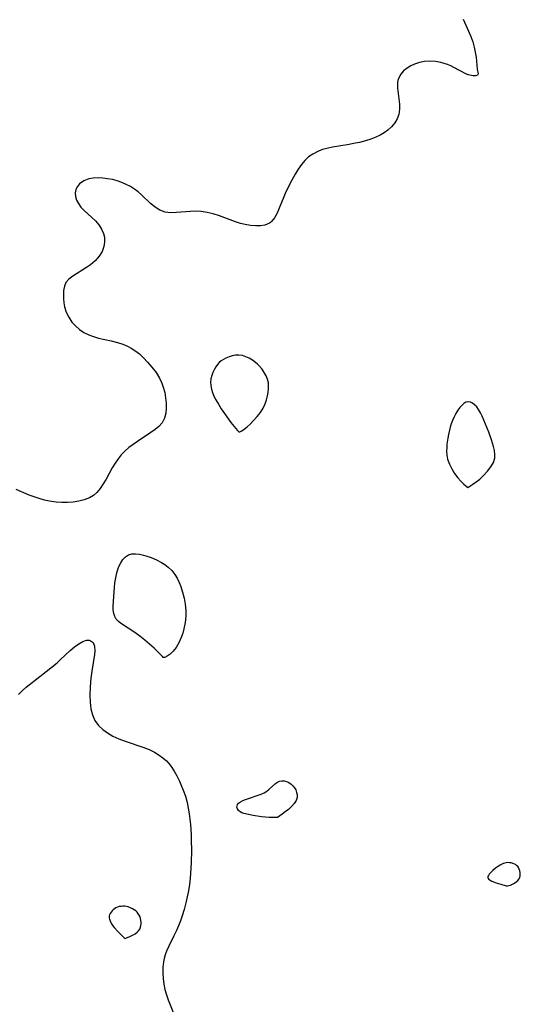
# Model space of a CAD drawing. Header units: metres. Extents: x 1073367 to 1082519, y 1569854 to 1574957.
# Tile 360 of 656: x 1075751 to 1075882, y 1573850 to 1574109. Entities that reach past the tile are written whole.
import ezdxf

# ---------------------------------------------------------------- set-up
doc = ezdxf.new("R2010")
doc.units = ezdxf.units.M
doc.layers.add('CGG_CurvaNivelLidar_v1', color=253, linetype='Continuous', lineweight=30)

msp = doc.modelspace()

# ---------------------------------------------------------------- linework, layer by layer
at = {"layer": 'CGG_CurvaNivelLidar_v1'}
for p, q in [((1075867.2157, 1574109.0983, 66.5), (1075868.6551, 1574105.9681, 66.5)), ((1075868.6551, 1574105.9681, 66.5), (1075869.2361, 1574104.5573, 66.5)), ((1075869.2361, 1574104.5573, 66.5), (1075869.7497, 1574103.1271, 66.5)), ((1075869.7497, 1574103.1271, 66.5), (1075870.1495, 1574101.7749, 66.5)), ((1075870.1495, 1574101.7749, 66.5), (1075870.4459, 1574100.4611, 66.5)), ((1075857.1447, 1574097.9942, 66.5), (1075855.7711, 1574097.7299, 66.5)), ((1075858.5569, 1574098.0901, 66.5), (1075857.1447, 1574097.9942, 66.5)), ((1075859.9858, 1574098.0052, 66.5), (1075858.5569, 1574098.0901, 66.5)), ((1075861.3987, 1574097.7569, 66.5), (1075859.9858, 1574098.0052, 66.5)), ((1075870.4459, 1574100.4611, 66.5), (1075870.639, 1574099.1765, 66.5)), ((1075870.639, 1574099.1765, 66.5), (1075870.9519, 1574096.0101, 66.5)), ((1075851.626, 1574095.5572, 66.5), (1075850.8997, 1574094.7193, 66.5)), ((1075852.5192, 1574096.2807, 66.5), (1075851.626, 1574095.5572, 66.5)), ((1075853.5439, 1574096.8925, 66.5), (1075852.5192, 1574096.2807, 66.5)), ((1075854.4654, 1574097.3094, 66.5), (1075853.5439, 1574096.8925, 66.5)), ((1075855.7711, 1574097.7299, 66.5), (1075854.4654, 1574097.3094, 66.5)), ((1075863.1106, 1574097.2403, 66.5), (1075861.3987, 1574097.7569, 66.5)), ((1075863.9819, 1574096.8746, 66.5), (1075863.1106, 1574097.2403, 66.5)), ((1075864.8199, 1574096.4659, 66.5), (1075863.9819, 1574096.8746, 66.5)), ((1075867.9405, 1574094.8067, 66.5), (1075864.8199, 1574096.4659, 66.5)), ((1075870.9519, 1574096.0101, 66.5), (1075871.1539, 1574094.7632, 66.5)), ((1075850.1462, 1574093.0462, 66.5), (1075850.0298, 1574092.3715, 66.5)), ((1075850.3446, 1574093.6827, 66.5), (1075850.1462, 1574093.0462, 66.5)), ((1075850.8997, 1574094.7193, 66.5), (1075850.3446, 1574093.6827, 66.5)), ((1075868.5458, 1574094.546, 66.5), (1075867.9405, 1574094.8067, 66.5)), ((1075869.0319, 1574094.3843, 66.5), (1075868.5458, 1574094.546, 66.5)), ((1075869.8943, 1574094.2176, 66.5), (1075869.0319, 1574094.3843, 66.5)), ((1075870.5827, 1574094.2314, 66.5), (1075869.8943, 1574094.2176, 66.5)), ((1075871.0192, 1574094.4137, 66.5), (1075870.5827, 1574094.2314, 66.5)), ((1075871.1539, 1574094.7632, 66.5), (1075871.0192, 1574094.4137, 66.5)), ((1075850.0298, 1574092.3715, 66.5), (1075850.0098, 1574090.9862, 66.5)), ((1075850.0098, 1574090.9862, 66.5), (1075850.1629, 1574089.6257, 66.5)), ((1075850.1629, 1574089.6257, 66.5), (1075850.3769, 1574088.2417, 66.5)), ((1075850.3769, 1574088.2417, 66.5), (1075850.5464, 1574086.8467, 66.5)), ((1075850.5715, 1574085.4615, 66.5), (1075850.3756, 1574084.1134, 66.5)), ((1075850.5464, 1574086.8467, 66.5), (1075850.5715, 1574085.4615, 66.5)), ((1075849.9556, 1574082.952, 66.5), (1075849.3184, 1574081.8679, 66.5)), ((1075850.3756, 1574084.1134, 66.5), (1075849.9556, 1574082.952, 66.5)), ((1075847.5061, 1574079.9907, 66.5), (1075846.5405, 1574079.3034, 66.5)), ((1075848.4932, 1574080.8804, 66.5), (1075847.5061, 1574079.9907, 66.5)), ((1075849.3184, 1574081.8679, 66.5), (1075848.4932, 1574080.8804, 66.5)), ((1075843.0228, 1574077.6331, 66.5), (1075841.6229, 1574077.1888, 66.5)), ((1075844.3663, 1574078.1541, 66.5), (1075843.0228, 1574077.6331, 66.5)), ((1075845.4892, 1574078.6914, 66.5), (1075844.3663, 1574078.1541, 66.5)), ((1075846.5405, 1574079.3034, 66.5), (1075845.4892, 1574078.6914, 66.5)), ((1075830.3601, 1574074.8672, 66.5), (1075829.3105, 1574074.4792, 66.5)), ((1075831.454, 1574075.1789, 66.5), (1075830.3601, 1574074.8672, 66.5)), ((1075833.0147, 1574075.5201, 66.5), (1075831.454, 1574075.1789, 66.5)), ((1075837.3718, 1574076.2348, 66.5), (1075833.0147, 1574075.5201, 66.5)), ((1075838.4936, 1574076.4364, 66.5), (1075837.3718, 1574076.2348, 66.5)), ((1075840.0732, 1574076.7789, 66.5), (1075838.4936, 1574076.4364, 66.5)), ((1075841.6229, 1574077.1888, 66.5), (1075840.0732, 1574076.7789, 66.5)), ((1075826.7174, 1574072.9359, 66.5), (1075825.7397, 1574072.0473, 66.5)), ((1075827.7997, 1574073.6977, 66.5), (1075826.7174, 1574072.9359, 66.5)), ((1075829.3105, 1574074.4792, 66.5), (1075827.7997, 1574073.6977, 66.5)), ((1075823.9656, 1574069.7241, 66.5), (1075823.187, 1574068.4359, 66.5)), ((1075824.8027, 1574070.9406, 66.5), (1075823.9656, 1574069.7241, 66.5)), ((1075825.7397, 1574072.0473, 66.5), (1075824.8027, 1574070.9406, 66.5)), ((1075769.041, 1574067.1825, 66.5), (1075767.7125, 1574066.6564, 66.5)), ((1075770.2057, 1574067.3986, 66.5), (1075769.041, 1574067.1825, 66.5)), ((1075771.4506, 1574067.4634, 66.5), (1075770.2057, 1574067.3986, 66.5)), ((1075772.7489, 1574067.3984, 66.5), (1075771.4506, 1574067.4634, 66.5)), ((1075773.9623, 1574067.2391, 66.5), (1075772.7489, 1574067.3984, 66.5)), ((1075775.2072, 1574066.9905, 66.5), (1075773.9623, 1574067.2391, 66.5)), ((1075776.4471, 1574066.6597, 66.5), (1075775.2072, 1574066.9905, 66.5)), ((1075823.187, 1574068.4359, 66.5), (1075822.3077, 1574066.8671, 66.5)), ((1075765.6567, 1574064.3802, 66.5), (1075765.471, 1574063.524, 66.5)), ((1075766.0512, 1574065.1725, 66.5), (1075765.6567, 1574064.3802, 66.5)), ((1075766.6322, 1574065.8747, 66.5), (1075766.0512, 1574065.1725, 66.5)), ((1075767.7125, 1574066.6564, 66.5), (1075766.6322, 1574065.8747, 66.5)), ((1075777.6671, 1574066.2473, 66.5), (1075776.4471, 1574066.6597, 66.5)), ((1075778.8563, 1574065.7482, 66.5), (1075777.6671, 1574066.2473, 66.5)), ((1075779.9942, 1574065.1582, 66.5), (1075778.8563, 1574065.7482, 66.5)), ((1075781.0181, 1574064.5081, 66.5), (1075779.9942, 1574065.1582, 66.5)), ((1075781.9798, 1574063.7875, 66.5), (1075781.0181, 1574064.5081, 66.5)), ((1075821.7009, 1574065.7088, 66.5), (1075820.5763, 1574063.373, 66.5)), ((1075822.3077, 1574066.8671, 66.5), (1075821.7009, 1574065.7088, 66.5)), ((1075765.471, 1574063.524, 66.5), (1075765.5218, 1574062.5776, 66.5)), ((1075765.5218, 1574062.5776, 66.5), (1075765.8028, 1574061.6187, 66.5)), ((1075782.878, 1574063.0146, 66.5), (1075781.9798, 1574063.7875, 66.5)), ((1075785.24, 1574060.7245, 66.5), (1075782.878, 1574063.0146, 66.5)), ((1075820.167, 1574062.4439, 66.5), (1075819.0195, 1574059.5109, 66.5)), ((1075820.5763, 1574063.373, 66.5), (1075820.167, 1574062.4439, 66.5)), ((1075765.8028, 1574061.6187, 66.5), (1075766.2864, 1574060.6784, 66.5)), ((1075766.2864, 1574060.6784, 66.5), (1075766.9715, 1574059.7516, 66.5)), ((1075766.9715, 1574059.7516, 66.5), (1075767.7938, 1574058.8675, 66.5)), ((1075786.4308, 1574059.7567, 66.5), (1075785.24, 1574060.7245, 66.5)), ((1075787.6946, 1574058.9838, 66.5), (1075786.4308, 1574059.7567, 66.5)), ((1075819.0195, 1574059.5109, 66.5), (1075818.4449, 1574058.1629, 66.5)), ((1075767.7938, 1574058.8675, 66.5), (1075770.7678, 1574056.1326, 66.5)), ((1075789.0332, 1574058.4784, 66.5), (1075787.6946, 1574058.9838, 66.5)), ((1075790.4663, 1574058.2882, 66.5), (1075789.0332, 1574058.4784, 66.5)), ((1075791.9717, 1574058.3242, 66.5), (1075790.4663, 1574058.2882, 66.5)), ((1075795.6895, 1574058.6308, 66.5), (1075791.9717, 1574058.3242, 66.5)), ((1075797.0878, 1574058.6681, 66.5), (1075795.6895, 1574058.6308, 66.5)), ((1075798.4989, 1574058.6013, 66.5), (1075797.0878, 1574058.6681, 66.5)), ((1075800.0952, 1574058.3621, 66.5), (1075798.4989, 1574058.6013, 66.5)), ((1075801.6851, 1574057.974, 66.5), (1075800.0952, 1574058.3621, 66.5)), ((1075803.331, 1574057.4475, 66.5), (1075801.6851, 1574057.974, 66.5)), ((1075807.477, 1574055.8782, 66.5), (1075803.331, 1574057.4475, 66.5)), ((1075817.7881, 1574056.9696, 66.5), (1075816.9818, 1574056.0012, 66.5)), ((1075818.4449, 1574058.1629, 66.5), (1075817.7881, 1574056.9696, 66.5)), ((1075770.7678, 1574056.1326, 66.5), (1075771.6691, 1574055.11, 66.5)), ((1075771.6691, 1574055.11, 66.5), (1075772.4036, 1574054.0126, 66.5)), ((1075772.4036, 1574054.0126, 66.5), (1075772.91, 1574052.8459, 66.5)), ((1075808.8431, 1574055.4525, 66.5), (1075807.477, 1574055.8782, 66.5)), ((1075810.0978, 1574055.1666, 66.5), (1075808.8431, 1574055.4525, 66.5)), ((1075811.4599, 1574054.9496, 66.5), (1075810.0978, 1574055.1666, 66.5)), ((1075812.7852, 1574054.8424, 66.5), (1075811.4599, 1574054.9496, 66.5)), ((1075814.0483, 1574054.8712, 66.5), (1075812.7852, 1574054.8424, 66.5)), ((1075815.2195, 1574055.0706, 66.5), (1075814.0483, 1574054.8712, 66.5)), ((1075816.4465, 1574055.5922, 66.5), (1075815.2195, 1574055.0706, 66.5)), ((1075816.6895, 1574055.759, 66.5), (1075816.4465, 1574055.5922, 66.5)), ((1075816.9818, 1574056.0012, 66.5), (1075816.6895, 1574055.759, 66.5)), ((1075772.91, 1574052.8459, 66.5), (1075773.1166, 1574051.8399, 66.5)), ((1075773.1166, 1574051.8399, 66.5), (1075773.1471, 1574050.8101, 66.5)), ((1075772.8146, 1574048.9486, 66.5), (1075772.5029, 1574048.1442, 66.5)), ((1075773.0226, 1574049.7774, 66.5), (1075772.8146, 1574048.9486, 66.5)), ((1075773.1471, 1574050.8101, 66.5), (1075773.0226, 1574049.7774, 66.5)), ((1075771.7168, 1574046.8502, 66.5), (1075770.6768, 1574045.6689, 66.5)), ((1075772.5029, 1574048.1442, 66.5), (1075771.7168, 1574046.8502, 66.5)), ((1075768.4558, 1574043.8946, 66.5), (1075764.8196, 1574041.6366, 66.5)), ((1075769.4556, 1574044.6089, 66.5), (1075768.4558, 1574043.8946, 66.5)), ((1075770.6768, 1574045.6689, 66.5), (1075769.4556, 1574044.6089, 66.5)), ((1075764.8196, 1574041.6366, 66.5), (1075763.8054, 1574040.8461, 66.5)), ((1075762.6291, 1574038.9878, 66.5), (1075762.4242, 1574037.9198, 66.5)), ((1075763.0413, 1574039.9388, 66.5), (1075762.6291, 1574038.9878, 66.5)), ((1075763.8054, 1574040.8461, 66.5), (1075763.0413, 1574039.9388, 66.5)), ((1075762.4242, 1574037.9198, 66.5), (1075762.3611, 1574036.7618, 66.5)), ((1075762.3611, 1574036.7618, 66.5), (1075762.3849, 1574035.7149, 66.5)), ((1075762.3849, 1574035.7149, 66.5), (1075762.4882, 1574034.639, 66.5)), ((1075762.4882, 1574034.639, 66.5), (1075762.6919, 1574033.5533, 66.5)), ((1075762.6919, 1574033.5533, 66.5), (1075763.1314, 1574032.1678, 66.5)), ((1075763.1314, 1574032.1678, 66.5), (1075763.7651, 1574030.8333, 66.5)), ((1075763.7651, 1574030.8333, 66.5), (1075764.5908, 1574029.5889, 66.5)), ((1075764.5908, 1574029.5889, 66.5), (1075765.5106, 1574028.5661, 66.5)), ((1075765.5106, 1574028.5661, 66.5), (1075766.5682, 1574027.659, 66.5)), ((1075766.5682, 1574027.659, 66.5), (1075767.7411, 1574026.8774, 66.5)), ((1075767.7411, 1574026.8774, 66.5), (1075769.0137, 1574026.2375, 66.5)), ((1075769.0137, 1574026.2375, 66.5), (1075770.0123, 1574025.8616, 66.5)), ((1075770.0123, 1574025.8616, 66.5), (1075771.6116, 1574025.4014, 66.5)), ((1075771.6116, 1574025.4014, 66.5), (1075774.924, 1574024.6614, 66.5)), ((1075774.924, 1574024.6614, 66.5), (1075776.5684, 1574024.2613, 66.5)), ((1075776.5684, 1574024.2613, 66.5), (1075777.9694, 1574023.8229, 66.5)), ((1075777.9694, 1574023.8229, 66.5), (1075779.2076, 1574023.2962, 66.5)), ((1075779.2076, 1574023.2962, 66.5), (1075780.1891, 1574022.7673, 66.5)), ((1075780.1891, 1574022.7673, 66.5), (1075781.1232, 1574022.1575, 66.5)), ((1075781.1232, 1574022.1575, 66.5), (1075782.303, 1574021.2135, 66.5)), ((1075782.303, 1574021.2135, 66.5), (1075783.4076, 1574020.1638, 66.5)), ((1075805.8243, 1574020.4405, 67), (1075804.9921, 1574020.0837, 67)), ((1075806.6835, 1574020.7157, 67), (1075805.8243, 1574020.4405, 67)), ((1075807.5578, 1574020.8861, 67), (1075806.6835, 1574020.7157, 67)), ((1075808.4372, 1574020.9198, 67), (1075807.5578, 1574020.8861, 67)), ((1075809.3526, 1574020.7805, 67), (1075808.4372, 1574020.9198, 67)), ((1075810.2558, 1574020.4902, 67), (1075809.3526, 1574020.7805, 67)), ((1075811.1383, 1574020.0811, 67), (1075810.2558, 1574020.4902, 67)), ((1075783.4076, 1574020.1638, 66.5), (1075784.4587, 1574019.0445, 66.5)), ((1075784.4587, 1574019.0445, 66.5), (1075785.6114, 1574017.7053, 66.5)), ((1075802.3527, 1574017.8214, 67), (1075801.9841, 1574017.1874, 67)), ((1075802.7715, 1574018.4108, 67), (1075802.3527, 1574017.8214, 67)), ((1075803.2527, 1574018.9388, 67), (1075802.7715, 1574018.4108, 67)), ((1075803.7836, 1574019.3771, 67), (1075803.2527, 1574018.9388, 67)), ((1075804.3685, 1574019.755, 67), (1075803.7836, 1574019.3771, 67)), ((1075804.9921, 1574020.0837, 67), (1075804.3685, 1574019.755, 67)), ((1075811.9899, 1574019.5749, 67), (1075811.1383, 1574020.0811, 67)), ((1075812.7969, 1574018.9838, 67), (1075811.9899, 1574019.5749, 67)), ((1075813.3182, 1574018.5282, 67), (1075812.7969, 1574018.9838, 67)), ((1075813.8467, 1574017.9833, 67), (1075813.3182, 1574018.5282, 67)), ((1075814.484, 1574017.1997, 67), (1075813.8467, 1574017.9833, 67)), ((1075785.6114, 1574017.7053, 66.5), (1075786.6715, 1574016.3068, 66.5)), ((1075786.6715, 1574016.3068, 66.5), (1075787.5842, 1574014.8344, 66.5)), ((1075801.2814, 1574015.5373, 67), (1075801.0624, 1574014.6739, 67)), ((1075801.5958, 1574016.3783, 67), (1075801.2814, 1574015.5373, 67)), ((1075801.9841, 1574017.1874, 67), (1075801.5958, 1574016.3783, 67)), ((1075815.0466, 1574016.3633, 67), (1075814.484, 1574017.1997, 67)), ((1075815.5242, 1574015.4861, 67), (1075815.0466, 1574016.3633, 67)), ((1075815.8977, 1574014.5757, 67), (1075815.5242, 1574015.4861, 67)), ((1075787.5842, 1574014.8344, 66.5), (1075788.2021, 1574013.5198, 66.5)), ((1075788.2021, 1574013.5198, 66.5), (1075788.5733, 1574012.495, 66.5)), ((1075801.0624, 1574014.6739, 67), (1075800.9687, 1574013.7953, 67)), ((1075800.9687, 1574013.7953, 67), (1075801.0278, 1574012.8952, 67)), ((1075801.0278, 1574012.8952, 67), (1075801.2182, 1574011.989, 67)), ((1075816.1382, 1574013.6358, 67), (1075815.8977, 1574014.5757, 67)), ((1075816.2166, 1574012.8374, 67), (1075816.1382, 1574013.6358, 67)), ((1075816.202, 1574012.024, 67), (1075816.2166, 1574012.8374, 67)), ((1075788.5733, 1574012.495, 66.5), (1075788.9492, 1574011.0874, 66.5)), ((1075788.9492, 1574011.0874, 66.5), (1075789.1953, 1574009.6749, 66.5)), ((1075801.2182, 1574011.989, 67), (1075801.5094, 1574011.0797, 67)), ((1075801.5094, 1574011.0797, 67), (1075801.8778, 1574010.1697, 67)), ((1075801.8778, 1574010.1697, 67), (1075802.3796, 1574009.1476, 67)), ((1075815.6968, 1574009.1987, 67), (1075815.9415, 1574010.1998, 67)), ((1075815.9415, 1574010.1998, 67), (1075816.1163, 1574011.1995, 67)), ((1075816.1163, 1574011.1995, 67), (1075816.202, 1574012.024, 67)), ((1075789.1953, 1574009.6749, 66.5), (1075789.3229, 1574008.2832, 66.5)), ((1075789.3229, 1574008.2832, 66.5), (1075789.3348, 1574006.9389, 66.5)), ((1075802.3796, 1574009.1476, 67), (1075803.0245, 1574008.0141, 67)), ((1075803.0245, 1574008.0141, 67), (1075803.7942, 1574006.7906, 67)), ((1075814.7644, 1574007.0114, 67), (1075815.3235, 1574008.1434, 67)), ((1075815.3235, 1574008.1434, 67), (1075815.6968, 1574009.1987, 67)), ((1075866.881, 1574007.7169, 67), (1075866.349, 1574007.1167, 67)), ((1075867.4318, 1574008.2001, 67), (1075866.881, 1574007.7169, 67)), ((1075867.9966, 1574008.5327, 67), (1075867.4318, 1574008.2001, 67)), ((1075868.5718, 1574008.6708, 67), (1075867.9966, 1574008.5327, 67)), ((1075869.1442, 1574008.5816, 67), (1075868.5718, 1574008.6708, 67)), ((1075869.7135, 1574008.3007, 67), (1075869.1442, 1574008.5816, 67)), ((1075870.269, 1574007.8676, 67), (1075869.7135, 1574008.3007, 67)), ((1075870.7993, 1574007.3117, 67), (1075870.269, 1574007.8676, 67)), ((1075789.225, 1574005.6709, 66.5), (1075788.925, 1574004.3927, 66.5)), ((1075789.3348, 1574006.9389, 66.5), (1075789.225, 1574005.6709, 66.5)), ((1075803.7942, 1574006.7906, 67), (1075804.6283, 1574005.5557, 67)), ((1075804.6283, 1574005.5557, 67), (1075806.3068, 1574003.2539, 67)), ((1075813.1988, 1574004.7532, 67), (1075814.0421, 1574005.8688, 67)), ((1075814.0421, 1574005.8688, 67), (1075814.7644, 1574007.0114, 67)), ((1075865.3311, 1574005.5963, 67), (1075864.8629, 1574004.7017, 67)), ((1075865.842, 1574006.4245, 67), (1075865.3311, 1574005.5963, 67)), ((1075866.349, 1574007.1167, 67), (1075865.842, 1574006.4245, 67)), ((1075871.2915, 1574006.6535, 67), (1075870.7993, 1574007.3117, 67)), ((1075871.7973, 1574005.795, 67), (1075871.2915, 1574006.6535, 67)), ((1075872.2571, 1574004.8557, 67), (1075871.7973, 1574005.795, 67)), ((1075788.2858, 1574003.1707, 66.5), (1075787.4063, 1574002.1846, 66.5)), ((1075788.925, 1574004.3927, 66.5), (1075788.2858, 1574003.1707, 66.5)), ((1075806.3068, 1574003.2539, 67), (1075807.6058, 1574001.6303, 67)), ((1075810.5441, 1574002.0383, 67), (1075811.3558, 1574002.7644, 67)), ((1075811.3558, 1574002.7644, 67), (1075812.2863, 1574003.7052, 67)), ((1075812.2863, 1574003.7052, 67), (1075813.1988, 1574004.7532, 67)), ((1075864.1209, 1574002.8692, 67), (1075863.8391, 1574001.9581, 67)), ((1075864.4452, 1574003.7543, 67), (1075864.1209, 1574002.8692, 67)), ((1075864.8629, 1574004.7017, 67), (1075864.4452, 1574003.7543, 67)), ((1075873.1286, 1574002.8094, 67), (1075872.2571, 1574004.8557, 67)), ((1075873.9756, 1574000.651, 67), (1075873.1286, 1574002.8094, 67)), ((1075785.3255, 1574000.5662, 66.5), (1075781.7977, 1573998.2623, 66.5)), ((1075786.4267, 1574001.358, 66.5), (1075785.3255, 1574000.5662, 66.5)), ((1075787.4063, 1574002.1846, 66.5), (1075786.4267, 1574001.358, 66.5)), ((1075807.6058, 1574001.6303, 67), (1075808.0479, 1574001.1334, 67)), ((1075808.0479, 1574001.1334, 67), (1075808.3815, 1574000.8029, 67)), ((1075808.3815, 1574000.8029, 67), (1075808.5, 1574000.7226, 67)), ((1075808.5, 1574000.7226, 67), (1075808.684, 1574000.7596, 67)), ((1075808.684, 1574000.7596, 67), (1075809.1825, 1574001.0295, 67)), ((1075809.1825, 1574001.0295, 67), (1075809.8043, 1574001.4532, 67)), ((1075809.8043, 1574001.4532, 67), (1075810.5441, 1574002.0383, 67)), ((1075863.3866, 1574000.086, 67), (1075863.2142, 1573999.1354, 67)), ((1075863.8391, 1574001.9581, 67), (1075863.3866, 1574000.086, 67)), ((1075874.6887, 1573998.675, 67), (1075873.9756, 1574000.651, 67)), ((1075780.6676, 1573997.4703, 66.5), (1075779.5711, 1573996.629, 66.5)), ((1075781.7977, 1573998.2623, 66.5), (1075780.6676, 1573997.4703, 66.5)), ((1075863.0077, 1573997.5353, 67), (1075862.9348, 1573996.5928, 67)), ((1075863.2142, 1573999.1354, 67), (1075863.0077, 1573997.5353, 67)), ((1075875.2263, 1573996.9138, 67), (1075874.6887, 1573998.675, 67)), ((1075777.5565, 1573994.7424, 66.5), (1075776.6922, 1573993.6953, 66.5)), ((1075778.5254, 1573995.7225, 66.5), (1075777.5565, 1573994.7424, 66.5)), ((1075779.5711, 1573996.629, 66.5), (1075778.5254, 1573995.7225, 66.5)), ((1075862.9348, 1573996.5928, 67), (1075862.9069, 1573995.6561, 67)), ((1075862.9069, 1573995.6561, 67), (1075862.9744, 1573994.6701, 67)), ((1075862.9744, 1573994.6701, 67), (1075863.1866, 1573993.6103, 67)), ((1075875.4623, 1573995.8645, 67), (1075875.2263, 1573996.9138, 67)), ((1075875.5909, 1573994.8359, 67), (1075875.4623, 1573995.8645, 67)), ((1075875.5489, 1573993.8201, 67), (1075875.5909, 1573994.8359, 67)), ((1075775.916, 1573992.5825, 66.5), (1075775.1536, 1573991.3105, 66.5)), ((1075776.6922, 1573993.6953, 66.5), (1075775.916, 1573992.5825, 66.5)), ((1075863.1866, 1573993.6103, 67), (1075863.6348, 1573992.3077, 67)), ((1075863.6348, 1573992.3077, 67), (1075864.2582, 1573991.0154, 67)), ((1075874.5366, 1573991.5698, 67), (1075875.1873, 1573992.7155, 67)), ((1075875.1873, 1573992.7155, 67), (1075875.5489, 1573993.8201, 67)), ((1075775.1536, 1573991.3105, 66.5), (1075773.5543, 1573988.3348, 66.5)), ((1075864.2582, 1573991.0154, 67), (1075865.0071, 1573989.7894, 67)), ((1075865.0071, 1573989.7894, 67), (1075865.8305, 1573988.6833, 67)), ((1075872.6762, 1573989.3521, 67), (1075873.6738, 1573990.4323, 67)), ((1075873.6738, 1573990.4323, 67), (1075874.5366, 1573991.5698, 67)), ((1075772.8196, 1573987.0742, 66.5), (1075772.0154, 1573985.8996, 66.5)), ((1075773.5543, 1573988.3348, 66.5), (1075772.8196, 1573987.0742, 66.5)), ((1075865.8305, 1573988.6833, 67), (1075866.6103, 1573987.8032, 67)), ((1075866.6103, 1573987.8032, 67), (1075867.3366, 1573987.0885, 67)), ((1075867.3366, 1573987.0885, 67), (1075867.9403, 1573986.5595, 67)), ((1075868.5, 1573986.1477, 67), (1075869.8104, 1573986.9866, 67)), ((1075869.8104, 1573986.9866, 67), (1075870.6709, 1573987.6107, 67)), ((1075870.6709, 1573987.6107, 67), (1075871.6201, 1573988.3764, 67)), ((1075871.6201, 1573988.3764, 67), (1075872.6762, 1573989.3521, 67)), ((1075753.4191, 1573984.1713, 66.5), (1075749.9421, 1573985.6458, 66.5)), ((1075771.1071, 1573984.8524, 66.5), (1075770.222, 1573984.0892, 66.5)), ((1075772.0154, 1573985.8996, 66.5), (1075771.1071, 1573984.8524, 66.5)), ((1075867.9403, 1573986.5595, 67), (1075868.5, 1573986.1477, 67)), ((1075754.7076, 1573983.6812, 66.5), (1075753.4191, 1573984.1713, 66.5)), ((1075756.0398, 1573983.2403, 66.5), (1075754.7076, 1573983.6812, 66.5)), ((1075757.4053, 1573982.8616, 66.5), (1075756.0398, 1573983.2403, 66.5)), ((1075758.7608, 1573982.5673, 66.5), (1075757.4053, 1573982.8616, 66.5)), ((1075760.4614, 1573982.3251, 66.5), (1075758.7608, 1573982.5673, 66.5)), ((1075761.9763, 1573982.2195, 66.5), (1075760.4614, 1573982.3251, 66.5)), ((1075763.479, 1573982.2135, 66.5), (1075761.9763, 1573982.2195, 66.5)), ((1075764.9535, 1573982.3105, 66.5), (1075763.479, 1573982.2135, 66.5)), ((1075766.3818, 1573982.52, 66.5), (1075764.9535, 1573982.3105, 66.5)), ((1075767.776, 1573982.8691, 66.5), (1075766.3818, 1573982.52, 66.5)), ((1075769.2389, 1573983.4688, 66.5), (1075767.776, 1573982.8691, 66.5)), ((1075770.222, 1573984.0892, 66.5), (1075769.2389, 1573983.4688, 66.5)), ((1075779.4369, 1573968.4689, 66.5), (1075780.3115, 1573968.7118, 66.5)), ((1075780.3115, 1573968.7118, 66.5), (1075781.2763, 1573968.7525, 66.5)), ((1075781.2763, 1573968.7525, 66.5), (1075782.3078, 1573968.6374, 66.5)), ((1075776.9508, 1573965.4105, 66.5), (1075777.4215, 1573966.4045, 66.5)), ((1075777.4215, 1573966.4045, 66.5), (1075777.9903, 1573967.272, 66.5)), ((1075777.9903, 1573967.272, 66.5), (1075778.6593, 1573967.9758, 66.5)), ((1075778.6593, 1573967.9758, 66.5), (1075779.4369, 1573968.4689, 66.5)), ((1075782.3078, 1573968.6374, 66.5), (1075783.3864, 1573968.403, 66.5)), ((1075783.3864, 1573968.403, 66.5), (1075784.0146, 1573968.227, 66.5)), ((1075784.0146, 1573968.227, 66.5), (1075785.3861, 1573967.7574, 66.5)), ((1075785.3861, 1573967.7574, 66.5), (1075786.7527, 1573967.1778, 66.5)), ((1075786.7527, 1573967.1778, 66.5), (1075788.0808, 1573966.4933, 66.5)), ((1075788.0808, 1573966.4933, 66.5), (1075789.0061, 1573965.9199, 66.5)), ((1075776.1135, 1573962.4374, 66.5), (1075776.4031, 1573963.7, 66.5)), ((1075776.4031, 1573963.7, 66.5), (1075776.6541, 1573964.5771, 66.5)), ((1075776.6541, 1573964.5771, 66.5), (1075776.9508, 1573965.4105, 66.5)), ((1075789.0061, 1573965.9199, 66.5), (1075789.8703, 1573965.2682, 66.5)), ((1075789.8703, 1573965.2682, 66.5), (1075790.8158, 1573964.3456, 66.5)), ((1075790.8158, 1573964.3456, 66.5), (1075791.6324, 1573963.2956, 66.5)), ((1075775.7541, 1573959.9014, 66.5), (1075775.8933, 1573961.1386, 66.5)), ((1075775.8933, 1573961.1386, 66.5), (1075776.1135, 1573962.4374, 66.5)), ((1075791.6324, 1573963.2956, 66.5), (1075792.2296, 1573962.3009, 66.5)), ((1075792.2296, 1573962.3009, 66.5), (1075792.7399, 1573961.2403, 66.5)), ((1075792.7399, 1573961.2403, 66.5), (1075793.1769, 1573960.1288, 66.5)), ((1075775.4467, 1573955.1121, 66.5), (1075775.7541, 1573959.9014, 66.5)), ((1075793.1769, 1573960.1288, 66.5), (1075793.6453, 1573958.6441, 66.5)), ((1075793.6453, 1573958.6441, 66.5), (1075794.0264, 1573957.0822, 66.5)), ((1075794.0264, 1573957.0822, 66.5), (1075794.3125, 1573955.4891, 66.5)), ((1075775.4459, 1573953.9979, 66.5), (1075775.4467, 1573955.1121, 66.5)), ((1075775.57, 1573953.105, 66.5), (1075775.4459, 1573953.9979, 66.5)), ((1075794.3125, 1573955.4891, 66.5), (1075794.4907, 1573953.8679, 66.5)), ((1075794.4907, 1573953.8679, 66.5), (1075794.4824, 1573952.3321, 66.5)), ((1075775.8286, 1573952.2824, 66.5), (1075775.57, 1573953.105, 66.5)), ((1075776.2351, 1573951.5599, 66.5), (1075775.8286, 1573952.2824, 66.5)), ((1075776.8104, 1573950.9479, 66.5), (1075776.2351, 1573951.5599, 66.5)), ((1075777.5892, 1573950.3631, 66.5), (1075776.8104, 1573950.9479, 66.5)), ((1075794.3078, 1573950.6901, 66.5), (1075793.9833, 1573949.0123, 66.5)), ((1075794.4824, 1573952.3321, 66.5), (1075794.3078, 1573950.6901, 66.5)), ((1075781.0714, 1573948.0428, 66.5), (1075777.5892, 1573950.3631, 66.5)), ((1075782.3977, 1573947.0861, 66.5), (1075781.0714, 1573948.0428, 66.5)), ((1075793.9833, 1573949.0123, 66.5), (1075793.6784, 1573947.8716, 66.5)), ((1075766.4162, 1573945.0784, 66.5), (1075767.4582, 1573945.6896, 66.5)), ((1075767.4582, 1573945.6896, 66.5), (1075768.4245, 1573946.0211, 66.5)), ((1075768.4245, 1573946.0211, 66.5), (1075769.093, 1573946.0263, 66.5)), ((1075769.093, 1573946.0263, 66.5), (1075769.6762, 1573945.8198, 66.5)), ((1075769.6762, 1573945.8198, 66.5), (1075770.1332, 1573945.4093, 66.5)), ((1075783.6926, 1573946.0815, 66.5), (1075782.3977, 1573947.0861, 66.5)), ((1075784.9858, 1573944.9902, 66.5), (1075783.6926, 1573946.0815, 66.5)), ((1075793.3037, 1573946.7693, 66.5), (1075792.6866, 1573945.3816, 66.5)), ((1075793.6784, 1573947.8716, 66.5), (1075793.3037, 1573946.7693, 66.5)), ((1075761.6248, 1573940.9446, 66.5), (1075764.1528, 1573943.316, 66.5)), ((1075764.1528, 1573943.316, 66.5), (1075765.2975, 1573944.2711, 66.5)), ((1075765.2975, 1573944.2711, 66.5), (1075766.4162, 1573945.0784, 66.5)), ((1075770.1332, 1573945.4093, 66.5), (1075770.5151, 1573944.4721, 66.5)), ((1075770.5963, 1573943.2336, 66.5), (1075770.5143, 1573942.3077, 66.5)), ((1075770.5151, 1573944.4721, 66.5), (1075770.5963, 1573943.2336, 66.5)), ((1075786.141, 1573943.948, 66.5), (1075784.9858, 1573944.9902, 66.5)), ((1075787.8776, 1573942.2814, 66.5), (1075786.141, 1573943.948, 66.5)), ((1075791.1648, 1573943.1314, 66.5), (1075790.3569, 1573942.3607, 66.5)), ((1075791.9627, 1573944.1537, 66.5), (1075791.1648, 1573943.1314, 66.5)), ((1075792.6866, 1573945.3816, 66.5), (1075791.9627, 1573944.1537, 66.5)), ((1075760.7015, 1573940.1517, 66.5), (1075761.6248, 1573940.9446, 66.5)), ((1075770.5143, 1573942.3077, 66.5), (1075769.8457, 1573937.929, 66.5)), ((1075788.393, 1573941.7432, 66.5), (1075787.8776, 1573942.2814, 66.5)), ((1075788.5, 1573941.5505, 66.5), (1075788.393, 1573941.7432, 66.5)), ((1075788.6602, 1573941.4753, 66.5), (1075788.5, 1573941.5505, 66.5)), ((1075788.9856, 1573941.5373, 66.5), (1075788.6602, 1573941.4753, 66.5)), ((1075789.6024, 1573941.8286, 66.5), (1075788.9856, 1573941.5373, 66.5)), ((1075790.3569, 1573942.3607, 66.5), (1075789.6024, 1573941.8286, 66.5)), ((1075756.1699, 1573936.4855, 66.5), (1075760.7015, 1573940.1517, 66.5)), ((1075769.8457, 1573937.929, 66.5), (1075769.6025, 1573936.1138, 66.5)), ((1075752.6353, 1573933.7498, 66.5), (1075756.1699, 1573936.4855, 66.5)), ((1075769.6025, 1573936.1138, 66.5), (1075769.3789, 1573933.7724, 66.5)), ((1075750.5707, 1573931.8289, 66.5), (1075751.5327, 1573932.7861, 66.5)), ((1075751.5327, 1573932.7861, 66.5), (1075752.6353, 1573933.7498, 66.5)), ((1075769.3789, 1573933.7724, 66.5), (1075769.3094, 1573931.5296, 66.5)), ((1075769.3094, 1573931.5296, 66.5), (1075769.3801, 1573929.7619, 66.5)), ((1075769.3801, 1573929.7619, 66.5), (1075769.5951, 1573928.0573, 66.5)), ((1075769.5951, 1573928.0573, 66.5), (1075769.996, 1573926.451, 66.5)), ((1075769.996, 1573926.451, 66.5), (1075770.6395, 1573924.9849, 66.5)), ((1075770.6395, 1573924.9849, 66.5), (1075771.5781, 1573923.6886, 66.5)), ((1075771.5781, 1573923.6886, 66.5), (1075772.6814, 1573922.6259, 66.5)), ((1075772.6814, 1573922.6259, 66.5), (1075773.9543, 1573921.6958, 66.5)), ((1075773.9543, 1573921.6958, 66.5), (1075775.3622, 1573920.8934, 66.5)), ((1075775.3622, 1573920.8934, 66.5), (1075776.944, 1573920.1849, 66.5)), ((1075776.944, 1573920.1849, 66.5), (1075778.6027, 1573919.5656, 66.5)), ((1075778.6027, 1573919.5656, 66.5), (1075783.4743, 1573917.8899, 66.5)), ((1075783.4743, 1573917.8899, 66.5), (1075784.8957, 1573917.3146, 66.5)), ((1075784.8957, 1573917.3146, 66.5), (1075786.2577, 1573916.6616, 66.5)), ((1075786.2577, 1573916.6616, 66.5), (1075787.5351, 1573915.9003, 66.5)), ((1075787.5351, 1573915.9003, 66.5), (1075788.4978, 1573915.1774, 66.5)), ((1075788.4978, 1573915.1774, 66.5), (1075789.3789, 1573914.3629, 66.5)), ((1075789.3789, 1573914.3629, 66.5), (1075790.0224, 1573913.6473, 66.5)), ((1075790.0224, 1573913.6473, 66.5), (1075790.6167, 1573912.8828, 66.5)), ((1075790.6167, 1573912.8828, 66.5), (1075791.421, 1573911.677, 66.5)), ((1075791.421, 1573911.677, 66.5), (1075792.1485, 1573910.4003, 66.5)), ((1075792.1485, 1573910.4003, 66.5), (1075792.8099, 1573909.0683, 66.5)), ((1075792.8099, 1573909.0683, 66.5), (1075793.1976, 1573908.2025, 66.5)), ((1075793.1976, 1573908.2025, 66.5), (1075793.823, 1573906.6524, 66.5)), ((1075793.823, 1573906.6524, 66.5), (1075794.3714, 1573905.0636, 66.5)), ((1075815.7719, 1573906.4381, 66.5), (1075816.3793, 1573906.9085, 66.5)), ((1075816.3793, 1573906.9085, 66.5), (1075817.9858, 1573908.405, 66.5)), ((1075817.9858, 1573908.405, 66.5), (1075818.5142, 1573908.8012, 66.5)), ((1075818.5142, 1573908.8012, 66.5), (1075819.0703, 1573909.0684, 66.5)), ((1075819.0703, 1573909.0684, 66.5), (1075819.6606, 1573909.1645, 66.5)), ((1075819.6606, 1573909.1645, 66.5), (1075820.2779, 1573909.1125, 66.5)), ((1075820.2779, 1573909.1125, 66.5), (1075820.9028, 1573908.9393, 66.5)), ((1075820.9028, 1573908.9393, 66.5), (1075821.5146, 1573908.6631, 66.5)), ((1075821.5146, 1573908.6631, 66.5), (1075822.0901, 1573908.2932, 66.5)), ((1075822.0901, 1573908.2932, 66.5), (1075822.6015, 1573907.8311, 66.5)), ((1075822.6015, 1573907.8311, 66.5), (1075823.003, 1573907.308, 66.5)), ((1075823.003, 1573907.308, 66.5), (1075823.322, 1573906.7223, 66.5)), ((1075823.322, 1573906.7223, 66.5), (1075823.5583, 1573906.0962, 66.5)), ((1075794.3714, 1573905.0636, 66.5), (1075794.8261, 1573903.4382, 66.5)), ((1075809.4249, 1573903.9376, 66.5), (1075810.1543, 1573904.2377, 66.5)), ((1075810.1543, 1573904.2377, 66.5), (1075810.9458, 1573904.5133, 66.5)), ((1075810.9458, 1573904.5133, 66.5), (1075813.4545, 1573905.3329, 66.5)), ((1075813.4545, 1573905.3329, 66.5), (1075814.2726, 1573905.6485, 66.5)), ((1075814.2726, 1573905.6485, 66.5), (1075815.0519, 1573906.0106, 66.5)), ((1075815.0519, 1573906.0106, 66.5), (1075815.7719, 1573906.4381, 66.5)), ((1075823.6574, 1573904.7137, 66.5), (1075823.413, 1573903.9551, 66.5)), ((1075823.5583, 1573906.0962, 66.5), (1075823.6953, 1573905.4391, 66.5)), ((1075823.6953, 1573905.4391, 66.5), (1075823.6574, 1573904.7137, 66.5)), ((1075794.8261, 1573903.4382, 66.5), (1075795.1418, 1573901.9533, 66.5)), ((1075795.1418, 1573901.9533, 66.5), (1075795.3878, 1573900.4457, 66.5)), ((1075807.905, 1573902.1756, 66.5), (1075807.9178, 1573902.5677, 66.5)), ((1075808.0445, 1573901.7362, 66.5), (1075807.905, 1573902.1756, 66.5)), ((1075807.9178, 1573902.5677, 66.5), (1075808.0648, 1573902.9403, 66.5)), ((1075808.3266, 1573901.3299, 66.5), (1075808.0445, 1573901.7362, 66.5)), ((1075808.0648, 1573902.9403, 66.5), (1075808.3058, 1573903.2348, 66.5)), ((1075808.3058, 1573903.2348, 66.5), (1075808.8723, 1573903.6504, 66.5)), ((1075808.8723, 1573903.6504, 66.5), (1075809.4249, 1573903.9376, 66.5)), ((1075821.4053, 1573901.6141, 66.5), (1075820.5775, 1573900.9535, 66.5)), ((1075822.207, 1573902.3471, 66.5), (1075821.4053, 1573901.6141, 66.5)), ((1075822.9035, 1573903.1335, 66.5), (1075822.207, 1573902.3471, 66.5)), ((1075823.413, 1573903.9551, 66.5), (1075822.9035, 1573903.1335, 66.5)), ((1075795.3878, 1573900.4457, 66.5), (1075795.7088, 1573897.6625, 66.5)), ((1075808.7337, 1573900.9859, 66.5), (1075808.3266, 1573901.3299, 66.5)), ((1075809.1877, 1573900.7523, 66.5), (1075808.7337, 1573900.9859, 66.5)), ((1075809.7247, 1573900.5686, 66.5), (1075809.1877, 1573900.7523, 66.5)), ((1075812.1898, 1573900.0444, 66.5), (1075809.7247, 1573900.5686, 66.5)), ((1075814.3224, 1573899.6805, 66.5), (1075812.1898, 1573900.0444, 66.5)), ((1075815.3692, 1573899.5557, 66.5), (1075814.3224, 1573899.6805, 66.5)), ((1075816.3782, 1573899.4839, 66.5), (1075815.3692, 1573899.5557, 66.5)), ((1075817.9401, 1573899.4648, 66.5), (1075816.3782, 1573899.4839, 66.5)), ((1075818.5, 1573899.5068, 66.5), (1075817.9401, 1573899.4648, 66.5)), ((1075819.8, 1573900.3858, 66.5), (1075818.5, 1573899.5068, 66.5)), ((1075820.5775, 1573900.9535, 66.5), (1075819.8, 1573900.3858, 66.5)), ((1075795.7088, 1573897.6625, 66.5), (1075795.8862, 1573894.9166, 66.5)), ((1075795.8862, 1573894.9166, 66.5), (1075795.9314, 1573893.572, 66.5)), ((1075795.9314, 1573893.572, 66.5), (1075795.9615, 1573890.8342, 66.5)), ((1075795.9615, 1573890.8342, 66.5), (1075795.9025, 1573887.7238, 66.5)), ((1075795.8295, 1573886.1728, 66.5), (1075795.6174, 1573883.5523, 66.5)), ((1075795.9025, 1573887.7238, 66.5), (1075795.8295, 1573886.1728, 66.5)), ((1075875.7727, 1573886.2277, 67), (1075875.0356, 1573885.5996, 67)), ((1075876.5348, 1573886.7638, 67), (1075875.7727, 1573886.2277, 67)), ((1075876.9309, 1573887.0033, 67), (1075876.5348, 1573886.7638, 67)), ((1075877.7432, 1573887.4035, 67), (1075876.9309, 1573887.0033, 67)), ((1075878.1579, 1573887.5476, 67), (1075877.7432, 1573887.4035, 67)), ((1075878.578, 1573887.6379, 67), (1075878.1579, 1573887.5476, 67)), ((1075878.9886, 1573887.6631, 67), (1075878.578, 1573887.6379, 67)), ((1075879.4002, 1573887.6353, 67), (1075878.9886, 1573887.6631, 67)), ((1075879.8082, 1573887.5644, 67), (1075879.4002, 1573887.6353, 67)), ((1075880.5917, 1573887.3155, 67), (1075879.8082, 1573887.5644, 67)), ((1075880.9531, 1573887.1403, 67), (1075880.5917, 1573887.3155, 67)), ((1075881.2814, 1573886.9278, 67), (1075880.9531, 1573887.1403, 67)), ((1075881.5637, 1573886.6715, 67), (1075881.2814, 1573886.9278, 67)), ((1075881.8086, 1573886.3313, 67), (1075881.5637, 1573886.6715, 67)), ((1075881.9919, 1573885.9441, 67), (1075881.8086, 1573886.3313, 67)), ((1075795.6174, 1573883.5523, 66.5), (1075795.4139, 1573881.9036, 66.5)), ((1075873.7598, 1573884.0011, 67), (1075873.7242, 1573883.7198, 67)), ((1075873.7242, 1573883.7198, 67), (1075873.8182, 1573883.4719, 67)), ((1075873.9016, 1573884.3037, 67), (1075873.7598, 1573884.0011, 67)), ((1075873.8182, 1573883.4719, 67), (1075874.0203, 1573883.2464, 67)), ((1075874.1188, 1573884.6203, 67), (1075873.9016, 1573884.3037, 67)), ((1075874.3895, 1573884.9451, 67), (1075874.1188, 1573884.6203, 67)), ((1075875.0356, 1573885.5996, 67), (1075874.3895, 1573884.9451, 67)), ((1075881.9111, 1573883.3518, 67), (1075882.1308, 1573883.7652, 67)), ((1075882.1237, 1573885.5252, 67), (1075881.9919, 1573885.9441, 67)), ((1075882.2083, 1573885.0874, 67), (1075882.1237, 1573885.5252, 67)), ((1075882.1308, 1573883.7652, 67), (1075882.2264, 1573884.199, 67)), ((1075882.2448, 1573884.6418, 67), (1075882.2083, 1573885.0874, 67)), ((1075882.2264, 1573884.199, 67), (1075882.2448, 1573884.6418, 67)), ((1075795.4139, 1573881.9036, 66.5), (1075795.162, 1573880.2663, 66.5)), ((1075874.0203, 1573883.2464, 67), (1075874.3512, 1573883.0219, 67)), ((1075874.3512, 1573883.0219, 67), (1075874.8069, 1573882.7919, 67)), ((1075874.8069, 1573882.7919, 67), (1075875.9405, 1573882.3429, 67)), ((1075875.9405, 1573882.3429, 67), (1075877.1251, 1573881.9562, 67)), ((1075877.1251, 1573881.9562, 67), (1075878.5, 1573881.5734, 67)), ((1075878.5, 1573881.5734, 67), (1075878.5864, 1573881.5499, 67)), ((1075878.5864, 1573881.5499, 67), (1075878.8471, 1573881.5635, 67)), ((1075878.8471, 1573881.5635, 67), (1075879.2345, 1573881.6268, 67)), ((1075879.2345, 1573881.6268, 67), (1075879.7031, 1573881.7567, 67)), ((1075879.7031, 1573881.7567, 67), (1075880.1953, 1573881.9604, 67)), ((1075880.1953, 1573881.9604, 67), (1075880.6912, 1573882.2359, 67)), ((1075880.6912, 1573882.2359, 67), (1075881.1619, 1573882.5702, 67)), ((1075881.1619, 1573882.5702, 67), (1075881.5783, 1573882.9477, 67)), ((1075881.5783, 1573882.9477, 67), (1075881.9111, 1573883.3518, 67)), ((1075794.8723, 1573878.6733, 66.5), (1075794.5312, 1573877.0978, 66.5)), ((1075795.162, 1573880.2663, 66.5), (1075794.8723, 1573878.6733, 66.5)), ((1075776.1142, 1573875.7826, 66.5), (1075775.7519, 1573875.5599, 66.5)), ((1075776.5455, 1573875.9652, 66.5), (1075776.1142, 1573875.7826, 66.5)), ((1075777.0054, 1573876.092, 66.5), (1075776.5455, 1573875.9652, 66.5)), ((1075777.4841, 1573876.1696, 66.5), (1075777.0054, 1573876.092, 66.5)), ((1075777.9734, 1573876.2002, 66.5), (1075777.4841, 1573876.1696, 66.5)), ((1075778.4664, 1573876.1814, 66.5), (1075777.9734, 1573876.2002, 66.5)), ((1075779.3253, 1573876.0229, 66.5), (1075778.4664, 1573876.1814, 66.5)), ((1075780.1494, 1573875.7265, 66.5), (1075779.3253, 1573876.0229, 66.5)), ((1075780.5379, 1573875.5276, 66.5), (1075780.1494, 1573875.7265, 66.5)), ((1075794.5312, 1573877.0978, 66.5), (1075794.0825, 1573875.3859, 66.5)), ((1075774.4091, 1573873.5869, 66.5), (1075774.406, 1573873.192, 66.5)), ((1075774.406, 1573873.192, 66.5), (1075774.4779, 1573872.789, 66.5)), ((1075774.4971, 1573873.9612, 66.5), (1075774.4091, 1573873.5869, 66.5)), ((1075774.6556, 1573874.3223, 66.5), (1075774.4971, 1573873.9612, 66.5)), ((1075774.8693, 1573874.6678, 66.5), (1075774.6556, 1573874.3223, 66.5)), ((1075775.1272, 1573874.9934, 66.5), (1075774.8693, 1573874.6678, 66.5)), ((1075775.4227, 1573875.2933, 66.5), (1075775.1272, 1573874.9934, 66.5)), ((1075775.7519, 1573875.5599, 66.5), (1075775.4227, 1573875.2933, 66.5)), ((1075780.953, 1573875.258, 66.5), (1075780.5379, 1573875.5276, 66.5)), ((1075781.3386, 1573874.9497, 66.5), (1075780.953, 1573875.258, 66.5)), ((1075781.6926, 1573874.6102, 66.5), (1075781.3386, 1573874.9497, 66.5)), ((1075782.0101, 1573874.2438, 66.5), (1075781.6926, 1573874.6102, 66.5)), ((1075782.2822, 1573873.8523, 66.5), (1075782.0101, 1573874.2438, 66.5)), ((1075782.4954, 1573873.4346, 66.5), (1075782.2822, 1573873.8523, 66.5)), ((1075782.6361, 1573872.996, 66.5), (1075782.4954, 1573873.4346, 66.5)), ((1075793.5614, 1573873.7071, 66.5), (1075793.0922, 1573872.3826, 66.5)), ((1075794.0825, 1573875.3859, 66.5), (1075793.5614, 1573873.7071, 66.5)), ((1075774.4779, 1573872.789, 66.5), (1075774.6085, 1573872.3813, 66.5)), ((1075774.6085, 1573872.3813, 66.5), (1075774.7854, 1573871.972, 66.5)), ((1075774.7854, 1573871.972, 66.5), (1075775.0151, 1573871.5469, 66.5)), ((1075775.0151, 1573871.5469, 66.5), (1075775.3243, 1573871.0763, 66.5)), ((1075775.3243, 1573871.0763, 66.5), (1075775.6988, 1573870.5796, 66.5)), ((1075775.6988, 1573870.5796, 66.5), (1075776.6258, 1573869.5246, 66.5)), ((1075782.4129, 1573870.2172, 66.5), (1075782.5915, 1573870.6731, 66.5)), ((1075782.5915, 1573870.6731, 66.5), (1075782.6854, 1573871.1288, 66.5)), ((1075782.7167, 1573872.5382, 66.5), (1075782.6361, 1573872.996, 66.5)), ((1075782.6854, 1573871.1288, 66.5), (1075782.7369, 1573871.597, 66.5)), ((1075782.7481, 1573872.0693, 66.5), (1075782.7167, 1573872.5382, 66.5)), ((1075782.7369, 1573871.597, 66.5), (1075782.7481, 1573872.0693, 66.5)), ((1075792.5828, 1573871.0875, 66.5), (1075792.036, 1573869.8267, 66.5)), ((1075793.0922, 1573872.3826, 66.5), (1075792.5828, 1573871.0875, 66.5)), ((1075776.6258, 1573869.5246, 66.5), (1075778.5, 1573867.6846, 66.5)), ((1075778.5, 1573867.6846, 66.5), (1075779.6285, 1573868.1378, 66.5)), ((1075779.6285, 1573868.1378, 66.5), (1075780.6866, 1573868.6658, 66.5)), ((1075780.6866, 1573868.6658, 66.5), (1075781.2185, 1573868.9937, 66.5)), ((1075781.2185, 1573868.9937, 66.5), (1075781.7053, 1573869.3612, 66.5)), ((1075781.7053, 1573869.3612, 66.5), (1075782.1108, 1573869.7661, 66.5)), ((1075782.1108, 1573869.7661, 66.5), (1075782.4129, 1573870.2172, 66.5)), ((1075791.3608, 1573868.4081, 66.5), (1075790.0174, 1573865.7079, 66.5)), ((1075792.036, 1573869.8267, 66.5), (1075791.3608, 1573868.4081, 66.5)), ((1075790.0174, 1573865.7079, 66.5), (1075789.4281, 1573864.4184, 66.5)), ((1075789.05, 1573863.4336, 66.5), (1075788.7927, 1573862.5156, 66.5)), ((1075789.4281, 1573864.4184, 66.5), (1075789.05, 1573863.4336, 66.5)), ((1075788.4636, 1573860.1872, 66.5), (1075788.4392, 1573858.7311, 66.5)), ((1075788.6138, 1573861.6019, 66.5), (1075788.4636, 1573860.1872, 66.5)), ((1075788.7927, 1573862.5156, 66.5), (1075788.6138, 1573861.6019, 66.5)), ((1075788.4392, 1573858.7311, 66.5), (1075788.5272, 1573857.2527, 66.5)), ((1075788.5272, 1573857.2527, 66.5), (1075788.7213, 1573855.7703, 66.5)), ((1075788.7213, 1573855.7703, 66.5), (1075789.0211, 1573854.3022, 66.5)), ((1075789.0211, 1573854.3022, 66.5), (1075789.3398, 1573853.159, 66.5)), ((1075789.3398, 1573853.159, 66.5), (1075789.8575, 1573851.6421, 66.5)), ((1075789.8575, 1573851.6421, 66.5), (1075791.5922, 1573847.2853, 66.5))]:
    msp.add_line(p, q, dxfattribs=at)

doc.saveas('drawing.dxf')
